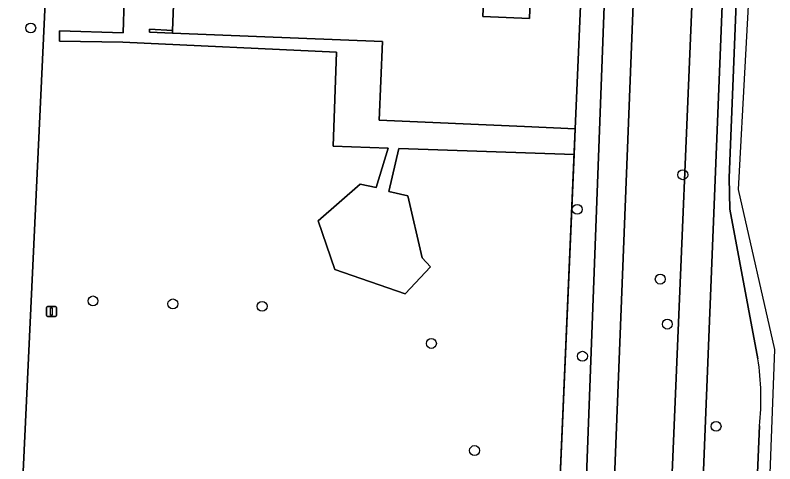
# Model space of a CAD drawing. Extents: x 159053 to 160042, y 380449 to 381423.
# Drawn here: x 159909.2 to 159984.2, y 380755.6 to 380799.9 of the extents above; entities that cross this region are included whole.
import ezdxf

# ---------------------------------------------------------------- set-up
doc = ezdxf.new("R2010")
doc.units = 0
for name, color, linetype in [('IMGEO_Boom', 7, 'Continuous'), ('IMGEO_Erf', 7, 'Continuous'), ('IMGEO_Fietspad_gesloten', 7, 'Continuous'), ('IMGEO_Groenvoorziening', 7, 'Continuous'), ('IMGEO_Hek', 7, 'Continuous'), ('IMGEO_Lichtmast', 7, 'Continuous'), ('IMGEO_Loofbos', 7, 'Continuous'), ('IMGEO_Muur', 7, 'Continuous'), ('IMGEO_Pand', 7, 'Continuous'), ('IMGEO_Waterloop', 7, 'Continuous')]:
    doc.layers.add(name, color=color, linetype=linetype)

msp = doc.modelspace()

# ---------------------------------------------------------------- linework, layer by layer
at = {"layer": 'IMGEO_Boom'}
for centre in [(159910.708, 380798.641), (159975.152, 380784.135), (159964.712, 380780.714), (159972.919, 380773.818), (159916.855, 380771.663), (159924.752, 380771.37), (159933.575, 380771.131), (159973.617, 380769.369), (159950.302, 380767.46), (159965.235, 380766.195), (159978.44, 380759.268), (159954.567, 380756.88)]:
    msp.add_circle(centre, 0.489, dxfattribs=at)
at = {"layer": 'IMGEO_Erf'}
for points in [[(159919.927, 380801.418), (159919.834, 380798.164), (159913.554, 380798.344), (159913.538, 380797.336), (159919.808, 380797.235), (159940.92, 380796.248), (159940.581, 380786.96), (159946.044, 380786.772), (159944.85, 380782.87), (159943.273, 380783.216), (159939.124, 380779.591), (159940.75, 380774.772), (159947.706, 380772.359), (159950.226, 380775.04), (159949.378, 380775.935), (159947.959, 380782.05), (159946.108, 380782.473), (159947.088, 380786.736), (159964.402, 380786.14), (159964.512, 380788.686), (159959.517, 380788.902), (159945.13, 380789.524), (159945.467, 380797.307), (159924.713, 380798.138), (159922.429, 380798.23), (159922.44, 380798.514), (159924.724, 380798.403), (159925.159, 380809.298)], [(159955.734, 380808.041), (159955.394, 380799.768), (159960, 380799.578), (159960.074, 380801.377)]]:
    msp.add_lwpolyline(points, dxfattribs=at)
at = {"layer": 'IMGEO_Fietspad_gesloten'}
for points in [[(159976.032, 380725.916), (159976.994, 380750), (159979.289, 380807.437), (159979.746, 380815.858)], [(159976.649, 380814.868), (159973.899, 380750), (159973.294, 380735.725), (159972.825, 380724.658), (159972.48, 380723.586)]]:
    msp.add_lwpolyline(points, dxfattribs=at)
at = {"layer": 'IMGEO_Groenvoorziening'}
for points in [[(159982.569, 380765.948), (159979.781, 380780.733), (159979.738, 380783.825), (159980.639, 380806.855), (159981.885, 380833.671), (159983.436, 380833.578), (159983.436, 380833.578)], [(159979.746, 380815.858), (159979.289, 380807.437), (159976.994, 380750), (159976.032, 380725.916)], [(159912.66, 380812.394), (159909.17, 380737.936)], [(159962.235, 380736.106), (159964.402, 380786.14), (159947.088, 380786.736), (159946.108, 380782.473), (159947.959, 380782.05), (159949.378, 380775.935), (159950.226, 380775.04), (159947.706, 380772.359), (159940.75, 380774.772), (159939.124, 380779.591), (159943.273, 380783.216), (159944.85, 380782.87), (159946.044, 380786.772), (159940.581, 380786.96), (159940.92, 380796.248), (159919.808, 380797.235), (159913.538, 380797.336), (159913.554, 380798.344), (159919.834, 380798.164), (159919.927, 380801.418)], [(159981.191, 380721.268), (159981.67, 380722.402), (159981.491, 380726.633), (159981.537, 380731.582), (159982.336, 380750), (159982.739, 380759.305)]]:
    msp.add_lwpolyline(points, dxfattribs=at)
msp.add_arc((159956.11, 380761.947), 26.76, 354.33349, 8.59837, dxfattribs=at)
at = {"layer": 'IMGEO_Hek'}
for points in [[(159962.235, 380736.106), (159909.17, 380737.936), (159912.66, 380812.394)], [(159962.235, 380736.106), (159964.512, 380788.686)]]:
    msp.add_lwpolyline(points, dxfattribs=at)
at = {"layer": 'IMGEO_Lichtmast'}
for p, q in [((159912.252, 380770.216), (159912.252, 380771.016)), ((159912.252, 380771.016), (159912.252, 380770.216)), ((159912.352, 380771.116), (159913.142, 380771.116)), ((159913.142, 380771.116), (159912.352, 380771.116)), ((159913.242, 380771.016), (159913.242, 380770.216)), ((159913.242, 380770.216), (159913.242, 380771.016)), ((159913.142, 380770.116), (159912.352, 380770.116)), ((159912.352, 380770.116), (159913.142, 380770.116))]:
    msp.add_line(p, q, dxfattribs=at)
msp.add_lwpolyline([(159912.672, 380770.991), (159912.822, 380770.991), (159912.822, 380770.241), (159912.672, 380770.241), (159912.672, 380770.991)], dxfattribs=at)
for centre, start, end in [((159912.352, 380771.016), 90, 180), ((159912.352, 380771.016), 90, 180), ((159913.142, 380771.016), 0, 90), ((159913.142, 380771.016), 360, 90), ((159912.352, 380770.216), 180, 270), ((159912.352, 380770.216), 180, 270), ((159913.142, 380770.216), 270, 0), ((159913.142, 380770.216), 270, 0)]:
    msp.add_arc(centre, 0.1, start, end, dxfattribs=at)
at = {"layer": 'IMGEO_Loofbos'}
for points in [[(159970.897, 380832.968), (159970.631, 380833.972), (159970.387, 380834.535), (159969.57, 380834.566), (159970.919, 380820.192), (159970.919, 380817.724), (159968.237, 380750), (159967.977, 380743.428)], [(159965.209, 380743.382), (159965.458, 380750), (159967.567, 380806.065), (159965.27, 380806.182), (159964.512, 380788.686), (159964.402, 380786.14), (159962.235, 380736.106), (159973.294, 380735.725), (159973.899, 380750), (159976.649, 380814.868)], [(159972.48, 380723.586), (159972.825, 380724.658), (159973.294, 380735.725), (159962.235, 380736.106), (159909.17, 380737.936), (159912.66, 380812.394)]]:
    msp.add_lwpolyline(points, dxfattribs=at)
at = {"layer": 'IMGEO_Muur'}
msp.add_lwpolyline([(159924.724, 380798.403), (159922.44, 380798.514), (159922.429, 380798.23), (159924.713, 380798.138)], close=True, dxfattribs=at)
at = {"layer": 'IMGEO_Pand'}
msp.add_lwpolyline([(159955.394, 380799.768), (159955.734, 380808.041), (159940.955, 380808.648), (159925.159, 380809.298), (159924.724, 380798.403), (159924.713, 380798.138), (159945.467, 380797.307), (159945.13, 380789.524), (159959.517, 380788.902), (159964.512, 380788.686), (159965.27, 380806.182), (159960.074, 380801.377), (159960, 380799.578)], close=True, dxfattribs=at)
at = {"layer": 'IMGEO_Waterloop'}
for points in [[(159982.565, 380722.228), (159984.242, 380766.863), (159980.669, 380782.69), (159983.436, 380833.578), (159983.436, 380833.578), (159981.885, 380833.671), (159980.639, 380806.855), (159979.738, 380783.825), (159979.781, 380780.733), (159982.569, 380765.948)], [(159967.977, 380743.428), (159968.237, 380750), (159970.919, 380817.724), (159968.027, 380821.292), (159965.588, 380821.389), (159965.525, 380819.28)], [(159968.111, 380820.525), (159967.567, 380806.065), (159965.458, 380750), (159965.209, 380743.382)], [(159982.739, 380759.305), (159982.336, 380750), (159981.537, 380731.582), (159981.491, 380726.633), (159981.67, 380722.402), (159982.565, 380722.228), (159982.565, 380722.228)]]:
    msp.add_lwpolyline(points, dxfattribs=at)
msp.add_arc((159956.11, 380761.947), 26.76, 354.33349, 8.59837, dxfattribs=at)

doc.saveas('drawing.dxf')
